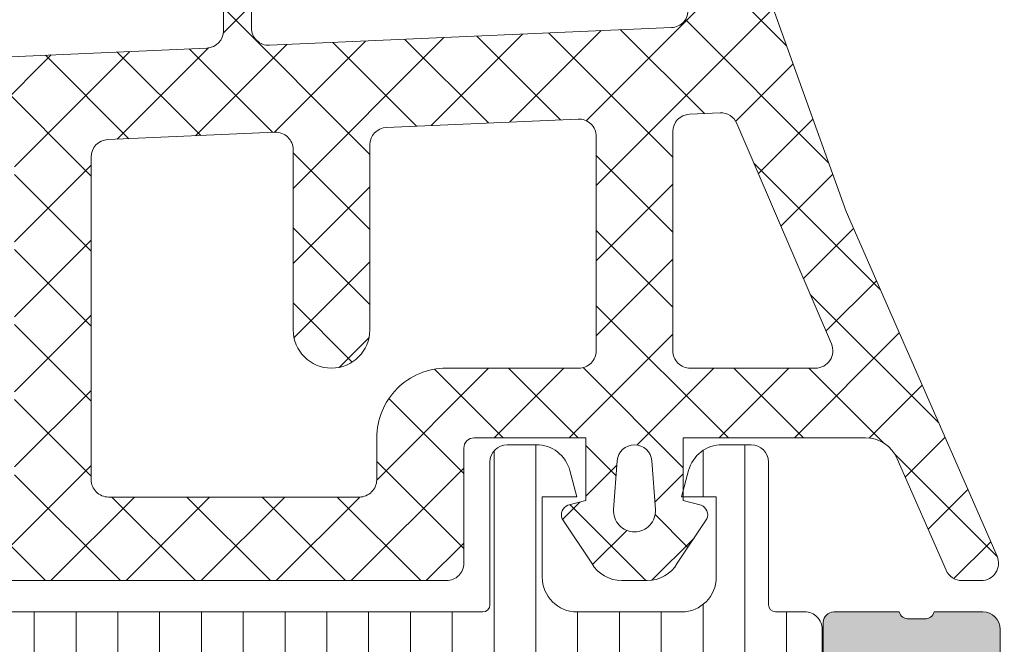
# Model space of a CAD drawing. Header units: millimetres. Extents: x 144573 to 336993, y 74252 to 247042.
# Tile 761 of 1056: x 224750 to 224778, y 190090 to 190108. Entities that reach past the tile are written whole.
import ezdxf

# ---------------------------------------------------------------- set-up
doc = ezdxf.new("R2010")
doc.units = ezdxf.units.MM
doc.layers.add('FASÁDA DETAILNÍ', color=255, linetype='Continuous', lineweight=0)
doc.layers.add('NOVA', color=255, linetype='Continuous', lineweight=0)

# ---------------------------------------------------------------- blocks, each defined once
blk = doc.blocks.new('A$C69D17D4D')
at = {"layer": 'FASÁDA DETAILNÍ'}
h = blk.add_hatch(color=256, dxfattribs=at)
edge = h.paths.add_edge_path()
edge.add_arc((1643.317992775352, 16764.49986385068), 0.5000674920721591, 0.007732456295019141, 89.99226754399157)
edge.add_line((1643.318060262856, 16764.99993133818), (1639.318060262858, 16764.99993133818))
edge.add_arc((1639.31812775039, 16764.49986385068), 0.5000674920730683, 90.00773245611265, 179.992267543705)
edge.add_line((1638.818060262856, 16764.49993133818), (1638.818060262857, 16763.19988251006))
edge.add_arc((1639.318097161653, 16763.19991940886), 0.5000369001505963, 180.0042279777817, 269.9957720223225)
edge.add_line((1639.318060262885, 16762.69988251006), (1639.818060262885, 16762.69988251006))
edge.add_line((1639.818060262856, 16762.69988251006), (1639.818060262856, 16763.69988251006))
edge.add_line((1639.818060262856, 16763.69988251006), (1641.318060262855, 16763.69988251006))
edge.add_arc((1641.318097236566, 16762.69991948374), 0.9999630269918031, -0.002118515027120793, 90.0021185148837, ccw=False)
edge.add_line((1642.318060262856, 16762.69988251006), (1642.318060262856, 16758.69988251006))
edge.add_arc((1641.31798339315, 16758.69995937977), 1.000076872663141, 270.00440397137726, 359.99559602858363, ccw=False)
edge.add_line((1641.318060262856, 16757.69988251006), (1639.818060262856, 16757.69988251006))
edge.add_line((1639.818060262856, 16757.69988251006), (1639.818060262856, 16758.69988251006))
edge.add_line((1639.818060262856, 16758.69988251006), (1639.318060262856, 16758.69988251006))
edge.add_arc((1639.318002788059, 16758.19993998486), 0.499942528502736, 89.99341311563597, 180.0065868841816)
edge.add_line((1638.818060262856, 16758.19988251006), (1638.818060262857, 16755.39989471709))
edge.add_arc((1639.318060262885, 16755.39989471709), 0.5000000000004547, 180, 270.000000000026)
edge.add_line((1639.318060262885, 16754.89989471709), (1639.518060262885, 16754.89989471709))
edge.add_arc((1639.518060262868, 16755.39989471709), 0.5, 270, 360)
edge.add_line((1640.018060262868, 16755.39989471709), (1640.018060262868, 16755.89989471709))
edge.add_arc((1640.518095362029, 16755.89985961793), 0.5000351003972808, 90.00402178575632, 179.9959782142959, ccw=False)
edge.add_line((1640.518060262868, 16756.39989471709), (1641.318063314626, 16756.39989471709))
edge.add_arc((1641.31804675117, 16755.89987815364), 0.5000165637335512, 0.0018979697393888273, 89.99810203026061, ccw=False)
edge.add_line((1641.818063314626, 16755.89989471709), (1641.818063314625, 16724.59990082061))
edge.add_line((1641.818063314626, 16724.59990082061), (1641.38566668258, 16718.56144319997))
edge.add_arc((1640.386446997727, 16718.59989926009), 0.9999594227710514, 270.00000000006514, 357.79599713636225, ccw=False)
edge.add_line((1640.386446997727, 16717.59993983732), (1633.717994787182, 16717.59993983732))
edge.add_arc((1633.717994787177, 16718.09993983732), 0.5, 179.9999999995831, 269.99999999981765, ccw=False)
edge.add_line((1633.217994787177, 16718.09993983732), (1633.217994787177, 16718.99993983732))
edge.add_arc((1632.717994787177, 16718.99993983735), 0.4999999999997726, 0, 90.00000000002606)
edge.add_line((1632.717994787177, 16719.49993983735), (1631.317993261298, 16719.49993983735))
edge.add_arc((1631.050472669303, 16719.57877628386), 0.2788950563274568, 268.835410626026, 343.580123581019, ccw=False)
edge.add_line((1631.044804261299, 16719.29993883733), (1630.591210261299, 16719.29993883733))
edge.add_arc((1630.585549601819, 16719.57880693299), 0.2789255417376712, 196.4245945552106, 271.1628700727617, ccw=False)
edge.add_line((1630.31800626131, 16719.49993983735), (1628.437995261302, 16719.49993983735))
edge.add_arc((1628.43799526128, 16719.19993983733), 0.3000000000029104, 89.99999999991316, 179.9999999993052)
edge.add_line((1628.137995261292, 16719.19993983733), (1628.137995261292, 16718.21996551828))
edge.add_arc((1628.43799526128, 16718.21996551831), 0.2999999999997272, 180.0000000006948, 270.0000000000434)
edge.add_line((1628.43799526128, 16717.91996551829), (1631.19799326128, 16717.91996551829))
edge.add_arc((1631.197993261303, 16717.79996551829), 0.1199999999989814, 0, 90.00000000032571, ccw=False)
edge.add_line((1631.317993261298, 16717.79996551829), (1631.317993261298, 16713.49993983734))
edge.add_arc((1630.817993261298, 16713.49993983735), 0.5, -90, 0, ccw=False)
edge.add_line((1630.817993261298, 16712.99993983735), (1630.117993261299, 16712.99993983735))
edge.add_line((1630.117993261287, 16712.99993983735), (1627.725172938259, 16714.38143529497))
edge.add_arc((1627.65611304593, 16714.26182005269), 0.1381197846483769, 60.00000000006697, 180)
edge.add_line((1627.517993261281, 16714.26182005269), (1627.517993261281, 16710.49993983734))
edge.add_arc((1625.517993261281, 16710.49993983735), 1.999999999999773, -89.99999999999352, 0, ccw=False)
edge.add_line((1625.517993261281, 16708.49993983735), (1624.949997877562, 16708.49993983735))
edge.add_arc((1624.949997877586, 16707.99993983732), 0.500000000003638, 90.0000000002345, 124.4790717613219)
edge.add_arc((1627.497471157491, 16704.29044123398), 4.999999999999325, 124.4790717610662, 174.6507719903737)
edge.add_arc((1622.656119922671, 16704.73805962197), 0.138119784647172, 172.2975625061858, 299.9999999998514)
edge.add_line((1622.725179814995, 16704.61844437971), (1625.118000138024, 16705.99993983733))
edge.add_line((1625.118000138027, 16705.99993983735), (1625.818000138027, 16705.99993983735))
edge.add_arc((1625.818000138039, 16705.49993983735), 0.5, 0, 90, ccw=False)
edge.add_line((1626.318000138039, 16705.49993983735), (1626.318000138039, 16701.19991415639))
edge.add_arc((1626.198000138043, 16701.19991415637), 0.1199999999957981, -90.00000000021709, 0, ccw=False)
edge.add_line((1626.198000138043, 16701.07991415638), (1623.438002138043, 16701.07991415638))
edge.add_arc((1623.43800213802, 16700.77991415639), 0.3000000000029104, 89.99999999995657, 179.9999999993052)
edge.add_line((1623.138002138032, 16700.77991415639), (1623.138002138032, 16699.79993983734))
edge.add_arc((1623.43800213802, 16699.79993983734), 0.2999999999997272, 180.0000000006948, 270.0000000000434)
edge.add_line((1623.43800213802, 16699.49993983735), (1625.318013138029, 16699.49993983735))
edge.add_arc((1625.58555647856, 16699.42107274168), 0.2789255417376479, 88.83712992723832, 163.5754054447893, ccw=False)
edge.add_line((1625.591217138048, 16699.69994083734), (1626.044811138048, 16699.69994083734))
edge.add_arc((1626.050479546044, 16699.42110339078), 0.2788950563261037, 16.41987641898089, 91.16458937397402, ccw=False)
edge.add_line((1626.318000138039, 16699.49993983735), (1629.318058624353, 16699.49993983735))
edge.add_line((1629.31805862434, 16699.49993983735), (1630.018161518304, 16700.20001220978))
edge.add_line((1630.018161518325, 16700.20001220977), (1630.018161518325, 16700.80001831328))
edge.add_line((1630.018161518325, 16700.80001831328), (1628.418155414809, 16700.80001831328))
edge.add_arc((1628.418164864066, 16701.30002776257), 0.5000094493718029, 180.0010827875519, 269.99891721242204, ccw=False)
edge.add_line((1627.918155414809, 16701.30001831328), (1627.918155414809, 16701.69544639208))
edge.add_arc((1628.41815541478, 16701.69544639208), 0.4999999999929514, 164.9999999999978, 180, ccw=False)
edge.add_line((1627.935192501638, 16701.82485591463), (1628.319401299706, 16703.25874266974))
edge.add_arc((1629.28532712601, 16702.99992362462), 1.000000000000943, 89.99999999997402, 164.9999999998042, ccw=False)
edge.add_line((1629.28532712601, 16703.99992362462), (1635.018149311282, 16703.99992362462))
edge.add_line((1635.018149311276, 16703.99992362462), (1635.018149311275, 16700.80001831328))
edge.add_line((1635.018149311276, 16700.80001831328), (1634.218161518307, 16700.80001831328))
edge.add_line((1634.218161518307, 16700.80001831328), (1634.218161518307, 16700.20001220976))
edge.add_line((1634.218161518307, 16700.20001220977), (1635.430594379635, 16699.50003052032))
edge.add_line((1635.430594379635, 16699.50003052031), (1636.518149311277, 16699.50003052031))
edge.add_line((1636.518149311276, 16699.50003052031), (1636.518149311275, 16714.49993983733))
edge.add_arc((1637.018149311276, 16714.49993983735), 0.5000000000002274, 90, 180, ccw=False)
edge.add_line((1637.018149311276, 16714.99993983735), (1642.818060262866, 16714.99993983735))
edge.add_arc((1642.818060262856, 16715.99993983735), 1, 269.999999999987, 360)
edge.add_line((1643.818060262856, 16715.99993983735), (1643.818060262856, 16764.4999313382))
edge = h.paths.add_edge_path(flags=16)
edge.add_line((1634.218161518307, 16705.59992362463), (1629.818161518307, 16705.59992362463))
edge.add_arc((1629.818161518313, 16706.09992362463), 0.5, 180, 270, ccw=False)
edge.add_line((1629.318161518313, 16706.09992362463), (1629.318161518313, 16710.49992362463))
edge.add_arc((1629.818161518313, 16710.49992362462), 0.5, 90, 180, ccw=False)
edge.add_line((1629.818161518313, 16710.99992362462), (1634.218161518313, 16710.99992362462))
edge.add_arc((1634.218161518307, 16710.49992362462), 0.5, 0, 90, ccw=False)
edge.add_line((1634.718161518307, 16710.49992362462), (1634.718161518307, 16706.09992362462))
edge.add_arc((1634.218161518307, 16706.09992362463), 0.5, -90, 0, ccw=False)
h = blk.add_hatch(dxfattribs=at)
h.set_pattern_fill('ANSI37', color=256, scale=0.48, angle=180, style=0)
h.set_pattern_definition([(225, (1618.818060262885, 16724.49993133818), (1.077630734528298, -1.077630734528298), []), (315, (1618.818060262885, 16724.49993133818), (1.077630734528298, 1.077630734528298), [])])
edge = h.paths.add_edge_path(flags=16)
edge.add_line((1622.219337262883, 16723.8356373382), (1622.119593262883, 16722.4427833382))
edge.add_arc((1622.718060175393, 16722.39992584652), 0.5999995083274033, 175.9039194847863, 270.0000083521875)
edge.add_arc((1622.718060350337, 16722.39992584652), 0.5999995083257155, 269.9999916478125, 364.0960805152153)
edge.add_line((1623.316527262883, 16722.44278333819), (1623.216783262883, 16723.83563733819))
edge.add_arc((1622.71806026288, 16723.79992286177), 0.500000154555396, 4.096064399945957, 175.9039356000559)
edge = h.paths.add_edge_path(flags=16)
edge.add_arc((1624.318056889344, 16726.99993096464), 0.49999962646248, 179.9999571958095, 270.0000428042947)
edge.add_line((1624.318057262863, 16726.49993133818), (1627.911742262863, 16726.49993133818))
edge.add_arc((1627.91174228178, 16726.99993167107), 0.5000003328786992, 269.9999978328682, 383.2180266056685)
edge.add_line((1628.371248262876, 16727.19704733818), (1625.655370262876, 16733.52814933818))
edge.add_arc((1625.195864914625, 16733.33103341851), 0.4999998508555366, 23.21808179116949, 92.50011063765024)
edge.add_line((1625.174054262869, 16733.83055733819), (1624.296247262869, 16733.7922313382))
edge.add_arc((1624.318056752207, 16733.29270772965), 0.4999994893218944, 92.49997911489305, 180.0000448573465)
edge.add_line((1623.818057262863, 16733.29270733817), (1623.818057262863, 16726.99993133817))
edge = h.paths.add_edge_path(flags=16)
edge.add_line((1598.764138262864, 16732.40809333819), (1594.615468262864, 16723.51124033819))
edge.add_arc((1595.068622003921, 16723.29993120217), 0.4999998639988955, 154.9999920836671, 270.0000296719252)
edge.add_line((1595.068622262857, 16722.79993133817), (1604.418057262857, 16722.79993133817))
edge.add_arc((1604.418057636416, 16723.29993096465), 0.4999996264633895, 269.9999571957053, 360.0000428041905)
edge.add_line((1604.918057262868, 16723.29993133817), (1604.918057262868, 16732.42385433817))
edge.add_arc((1604.418057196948, 16732.42385417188), 0.5000000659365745, 1.905565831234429e-05, 92.50002724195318)
edge.add_line((1604.396247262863, 16732.92337833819), (1599.195483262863, 16732.69630833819))
edge.add_arc((1599.217292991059, 16732.19678293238), 0.5000012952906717, 92.4999974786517, 154.9999080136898)
edge = h.paths.add_edge_path(flags=16)
edge.add_arc((1607.618056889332, 16723.29993096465), 0.49999962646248, 179.9999571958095, 270.0000428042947)
edge.add_line((1607.61805726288, 16722.79993133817), (1614.81805726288, 16722.79993133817))
edge.add_arc((1614.81805763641, 16723.29993096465), 0.4999996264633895, 269.9999571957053, 360.0000428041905)
edge.add_line((1615.318057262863, 16723.29993133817), (1615.318057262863, 16724.49993133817))
edge.add_arc((1617.31805576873, 16724.49993283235), 1.999998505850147, 89.99995719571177, 180.0000428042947, ccw=False)
edge.add_line((1617.318057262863, 16726.49993133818), (1621.118057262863, 16726.49993133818))
edge.add_arc((1621.118057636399, 16726.99993096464), 0.4999996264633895, 269.9999571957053, 360.0000428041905)
edge.add_line((1621.61805726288, 16726.99993133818), (1621.61805726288, 16733.15299233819))
edge.add_arc((1621.118057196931, 16733.1529921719), 0.5000000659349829, 1.905607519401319e-05, 92.50002724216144)
edge.add_line((1621.096247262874, 16733.65251633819), (1615.596247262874, 16733.41238133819))
edge.add_arc((1615.618056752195, 16732.91285772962), 0.499999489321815, 92.49997911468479, 180.0000448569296)
edge.add_line((1615.11805726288, 16732.91285733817), (1615.11805726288, 16727.59993133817))
edge.add_arc((1614.018057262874, 16727.59993133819), 1.099999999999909, -180, 0, ccw=False)
edge.add_line((1612.918057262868, 16727.59993133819), (1612.918057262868, 16732.77314233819))
edge.add_arc((1612.418057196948, 16732.77314217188), 0.5000000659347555, 1.905607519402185e-05, 92.50002724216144)
edge.add_line((1612.396247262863, 16733.27266633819), (1607.596247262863, 16733.06309333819))
edge.add_arc((1607.618056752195, 16732.56356972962), 0.499999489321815, 92.49997911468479, 180.0000448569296)
edge.add_line((1607.11805726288, 16732.56356933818), (1607.11805726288, 16723.29993133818))
edge = h.paths.add_edge_path()
edge.add_line((1592.405004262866, 16724.68638833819), (1596.502853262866, 16733.47425433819))
edge.add_ellipse((1599.221778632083, 16732.20639684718), major_axis=(-3.000002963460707, 0), ratio=1, start_angle=272.5000588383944, end_angle=334.99996937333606, ccw=False)
edge.add_line((1599.09091726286, 16735.20354433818), (1599.73986726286, 16735.23187833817))
edge.add_ellipse((1599.718057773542, 16735.73140194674), major_axis=(-0.4999994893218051, 0), ratio=1, start_angle=92.49997911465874, end_angle=180.0000448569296)
edge.add_line((1600.218057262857, 16735.73140233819), (1600.218057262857, 16736.69993133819))
edge.add_ellipse((1600.318057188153, 16736.69993141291), major_axis=(-0.09999992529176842, 0), ratio=1, start_angle=-90.00004280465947, end_angle=4.280335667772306e-05, ccw=False)
edge.add_line((1600.318057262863, 16736.79993133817), (1600.918057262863, 16736.79993133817))
edge.add_ellipse((1600.918057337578, 16736.69993141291), major_axis=(-0.09999992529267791, 0), ratio=1, start_angle=179.9999571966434, end_angle=270.00004280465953, ccw=False)
edge.add_line((1601.018057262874, 16736.6999313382), (1601.018057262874, 16735.7968933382))
edge.add_ellipse((1601.518057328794, 16735.79689350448), major_axis=(-0.5000000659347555, 0), ratio=1, start_angle=1.905607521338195e-05, end_angle=92.50002724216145)
edge.add_line((1601.53986726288, 16735.29736933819), (1610.44016126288, 16735.69120733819))
edge.add_ellipse((1610.418057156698, 16736.190718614), major_axis=(-0.5000001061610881, 0), ratio=1, start_angle=92.53376922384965, end_angle=180.0000829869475)
edge.add_line((1610.918057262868, 16736.19071933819), (1610.918057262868, 16736.79993133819))
edge.add_ellipse((1611.018057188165, 16736.79993141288), major_axis=(-0.09999992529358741, 0), ratio=1, start_angle=-90.0000428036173, end_angle=4.280335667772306e-05, ccw=False)
edge.add_line((1611.018057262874, 16736.89993133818), (1611.618057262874, 16736.89993133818))
edge.add_ellipse((1611.61805733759, 16736.79993141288), major_axis=(-0.09999992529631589, 0), ratio=1, start_angle=179.9999571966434, end_angle=270.0000428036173, ccw=False)
edge.add_line((1611.718057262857, 16736.79993133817), (1611.718057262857, 16736.27036933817))
edge.add_ellipse((1612.218057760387, 16736.27036903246), major_axis=(-0.5000004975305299, 0), ratio=1, start_angle=-3.503386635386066e-05, end_angle=92.53369799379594)
edge.add_line((1612.24016126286, 16735.77085733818), (1623.78038626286, 16736.28151333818))
edge.add_ellipse((1623.75857673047, 16736.78103793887), major_axis=(-0.5000004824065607, 0), ratio=1, start_angle=92.4999790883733, end_angle=183.2170573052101)
edge.add_line((1624.257789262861, 16736.80909733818), (1623.969226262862, 16741.94284033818))
edge.add_ellipse((1623.558808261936, 16741.82728491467), major_axis=(-0.426375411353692, 0), ratio=1, start_angle=195.7248544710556, end_angle=339.2410276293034)
edge.add_line((1623.160113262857, 16741.97840833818), (1623.161353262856, 16741.74580533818))
edge.add_line((1623.161353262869, 16741.74580533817), (1623.459491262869, 16739.86322633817))
edge.add_line((1623.459491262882, 16739.86322633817), (1623.059065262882, 16737.01394133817))
edge.add_ellipse((1622.761984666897, 16737.05569193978), major_axis=(-0.2999999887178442, 0), ratio=1, start_angle=55.40225361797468, end_angle=172.0002559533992, ccw=False)
edge.add_ellipse((1624.295098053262, 16739.27826302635), major_axis=(-3.000047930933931, 0), ratio=1, start_angle=-18.008424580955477, end_angle=55.40235871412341, ccw=False)
edge.add_line((1621.442019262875, 16740.20574833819), (1622.075595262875, 16742.46063933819))
edge.add_ellipse((1622.850807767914, 16742.2997097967), major_axis=(-0.7917403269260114, 0), ratio=1, start_angle=276.79834625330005, end_angle=348.2723102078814, ccw=False)
edge.add_line((1622.757085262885, 16743.08588333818), (1623.815295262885, 16743.08710433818))
edge.add_ellipse((1623.686171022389, 16741.90801811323), major_axis=(-1.186135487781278, 0), ratio=1, start_angle=198.6555764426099, end_angle=263.7503218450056, ccw=False)
edge.add_line((1624.809985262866, 16742.28743733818), (1625.904318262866, 16739.04609733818))
edge.add_line((1625.904318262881, 16739.04609733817), (1628.794096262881, 16730.99630233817))
edge.add_line((1628.794096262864, 16730.99630233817), (1633.126905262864, 16721.09842533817))
edge.add_ellipse((1632.667896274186, 16720.90015527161), major_axis=(-0.5000002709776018, 0), ratio=1, start_angle=90.0665763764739, end_angle=203.3620494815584, ccw=False)
edge.add_line((1632.668477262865, 16720.4001553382), (1632.121776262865, 16720.3995203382))
edge.add_ellipse((1632.121195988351, 16720.89952044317), major_axis=(-0.5000004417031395, 0), ratio=1, start_angle=23.920824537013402, end_angle=90.06649451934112, ccw=False)
edge.add_line((1631.66414226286, 16720.69678333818), (1630.26238626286, 16723.90078633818))
edge.add_ellipse((1629.346245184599, 16723.4999320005), major_axis=(-0.9999993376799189, 0), ratio=1, start_angle=203.6316147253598, end_angle=270.0000528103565)
edge.add_line((1629.346244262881, 16724.49993133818), (1624.118302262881, 16724.49993133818))
edge.add_line((1624.118302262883, 16724.49993133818), (1624.118293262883, 16722.70045233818))
edge.add_line((1624.118293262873, 16722.70045233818), (1624.633094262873, 16722.56251033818))
edge.add_ellipse((1624.518329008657, 16722.28535631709), major_axis=(-0.2999756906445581, 0), ratio=1, start_angle=157.4964333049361, end_angle=247.5062997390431, ccw=False)
edge.add_line((1624.795463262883, 16722.1705433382), (1623.946296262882, 16720.9004163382))
edge.add_ellipse((1623.08043207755, 16721.40013710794), major_axis=(-0.9997207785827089, 0), ratio=1, start_angle=89.99238815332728, end_angle=150.0092393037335, ccw=False)
edge.add_line((1623.08029926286, 16720.40041633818), (1622.35593826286, 16720.40044733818))
edge.add_ellipse((1622.356146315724, 16721.40018517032), major_axis=(-0.9997378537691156, 0), ratio=1, start_angle=29.99132494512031, end_angle=89.98807632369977, ccw=False)
edge.add_line((1621.490272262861, 16720.90044733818), (1620.641105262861, 16722.17054333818))
edge.add_ellipse((1620.91825275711, 16722.28535522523), major_axis=(-0.2999875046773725, 0), ratio=1, start_angle=-67.50139619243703, end_angle=22.50240617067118, ccw=False)
edge.add_line((1620.803459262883, 16722.56251033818), (1621.318275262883, 16722.70048233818))
edge.add_line((1621.318275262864, 16722.70048233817), (1621.318283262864, 16724.49993133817))
edge.add_line((1621.318283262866, 16724.49993133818), (1618.118056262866, 16724.49993133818))
edge.add_ellipse((1618.118056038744, 16724.1999315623), major_axis=(-0.2999997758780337, 0), ratio=1, start_angle=-90.00004280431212, end_angle=4.280405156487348e-05)
edge.add_line((1617.818056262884, 16724.1999313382), (1617.818056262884, 16720.8999353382))
edge.add_ellipse((1617.318056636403, 16720.89993496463), major_axis=(-0.49999962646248, 0), ratio=1, start_angle=89.99995719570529, end_angle=180.0000428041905, ccw=False)
edge.add_line((1617.318056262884, 16720.39993533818), (1590.420434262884, 16720.39993533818))
edge.add_line((1590.420434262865, 16720.39993533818), (1589.525316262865, 16721.95032733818))
edge.add_ellipse((1589.958328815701, 16722.20032742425), major_axis=(-0.4999999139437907, 0), ratio=1, start_angle=-89.99993664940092, end_angle=30.000017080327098, ccw=False)
edge.add_line((1589.958328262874, 16722.70032733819), (1589.958328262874, 16724.39769833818))
edge.add_line((1589.958328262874, 16724.39769833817), (1591.951850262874, 16724.39769833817))
edge.add_ellipse((1591.951850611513, 16724.89769859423), major_axis=(-0.500000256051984, 0), ratio=1, start_angle=89.9999600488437, end_angle=154.9998714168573)
h = blk.add_hatch(dxfattribs=at)
h.set_pattern_fill('ANSI37', color=256, scale=0.48, angle=180, style=0)
h.set_pattern_definition([(225, (1618.818060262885, 16724.49993115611), (1.077630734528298, -1.077630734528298), []), (315, (1618.818060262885, 16724.49993115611), (1.077630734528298, 1.077630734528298), [])])
edge = h.paths.add_edge_path(flags=16)
edge.add_line((1622.219337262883, 16723.83563715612), (1622.119593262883, 16722.44278315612))
edge.add_arc((1622.718060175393, 16722.39992566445), 0.5999995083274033, 175.9039194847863, 270.0000083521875)
edge.add_arc((1622.718060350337, 16722.39992566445), 0.5999995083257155, 269.9999916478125, 364.0960805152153)
edge.add_line((1623.316527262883, 16722.44278315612), (1623.216783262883, 16723.83563715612))
edge.add_arc((1622.71806026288, 16723.7999226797), 0.500000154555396, 4.096064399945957, 175.9039356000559)
edge = h.paths.add_edge_path(flags=16)
edge.add_arc((1624.318056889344, 16726.99993078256), 0.49999962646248, 179.9999571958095, 270.0000428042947)
edge.add_line((1624.318057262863, 16726.49993115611), (1627.911742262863, 16726.49993115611))
edge.add_arc((1627.91174228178, 16726.999931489), 0.5000003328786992, 269.9999978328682, 383.2180266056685)
edge.add_line((1628.371248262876, 16727.19704715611), (1625.655370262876, 16733.52814915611))
edge.add_arc((1625.195864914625, 16733.33103323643), 0.4999998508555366, 23.21808179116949, 92.50011063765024)
edge.add_line((1625.174054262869, 16733.83055715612), (1624.296247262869, 16733.79223115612))
edge.add_arc((1624.318056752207, 16733.29270754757), 0.4999994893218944, 92.49997911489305, 180.0000448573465)
edge.add_line((1623.818057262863, 16733.2927071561), (1623.818057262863, 16726.9999311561))
edge = h.paths.add_edge_path(flags=16)
edge.add_line((1598.764138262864, 16732.40809315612), (1594.615468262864, 16723.51124015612))
edge.add_arc((1595.068622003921, 16723.2999310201), 0.4999998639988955, 154.9999920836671, 270.0000296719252)
edge.add_line((1595.068622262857, 16722.7999311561), (1604.418057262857, 16722.7999311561))
edge.add_arc((1604.418057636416, 16723.29993078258), 0.4999996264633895, 269.9999571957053, 360.0000428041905)
edge.add_line((1604.918057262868, 16723.2999311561), (1604.918057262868, 16732.4238541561))
edge.add_arc((1604.418057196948, 16732.42385398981), 0.5000000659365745, 1.905565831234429e-05, 92.50002724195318)
edge.add_line((1604.396247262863, 16732.92337815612), (1599.195483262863, 16732.69630815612))
edge.add_arc((1599.217292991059, 16732.19678275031), 0.5000012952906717, 92.4999974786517, 154.9999080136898)
edge = h.paths.add_edge_path(flags=16)
edge.add_arc((1607.618056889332, 16723.29993078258), 0.49999962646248, 179.9999571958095, 270.0000428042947)
edge.add_line((1607.61805726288, 16722.7999311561), (1614.81805726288, 16722.7999311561))
edge.add_arc((1614.81805763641, 16723.29993078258), 0.4999996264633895, 269.9999571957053, 360.0000428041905)
edge.add_line((1615.318057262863, 16723.2999311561), (1615.318057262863, 16724.4999311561))
edge.add_arc((1617.31805576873, 16724.49993265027), 1.999998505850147, 89.99995719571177, 180.0000428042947, ccw=False)
edge.add_line((1617.318057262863, 16726.49993115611), (1621.118057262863, 16726.49993115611))
edge.add_arc((1621.118057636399, 16726.99993078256), 0.4999996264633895, 269.9999571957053, 360.0000428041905)
edge.add_line((1621.61805726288, 16726.99993115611), (1621.61805726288, 16733.15299215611))
edge.add_arc((1621.118057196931, 16733.15299198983), 0.5000000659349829, 1.905607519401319e-05, 92.50002724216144)
edge.add_line((1621.096247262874, 16733.65251615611), (1615.596247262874, 16733.41238115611))
edge.add_arc((1615.618056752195, 16732.91285754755), 0.499999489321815, 92.49997911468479, 180.0000448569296)
edge.add_line((1615.11805726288, 16732.9128571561), (1615.11805726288, 16727.5999311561))
edge.add_arc((1614.018057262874, 16727.59993115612), 1.099999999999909, -180, 0, ccw=False)
edge.add_line((1612.918057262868, 16727.59993115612), (1612.918057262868, 16732.77314215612))
edge.add_arc((1612.418057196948, 16732.7731419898), 0.5000000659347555, 1.905607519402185e-05, 92.50002724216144)
edge.add_line((1612.396247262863, 16733.27266615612), (1607.596247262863, 16733.06309315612))
edge.add_arc((1607.618056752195, 16732.56356954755), 0.499999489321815, 92.49997911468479, 180.0000448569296)
edge.add_line((1607.11805726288, 16732.5635691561), (1607.11805726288, 16723.2999311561))
edge = h.paths.add_edge_path()
edge.add_line((1592.405004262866, 16724.68638815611), (1596.502853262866, 16733.47425415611))
edge.add_ellipse((1599.221778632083, 16732.2063966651), major_axis=(-3.000002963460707, 0), ratio=1, start_angle=272.5000588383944, end_angle=334.99996937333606, ccw=False)
edge.add_line((1599.09091726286, 16735.2035441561), (1599.73986726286, 16735.2318781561))
edge.add_ellipse((1599.718057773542, 16735.73140176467), major_axis=(-0.4999994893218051, 0), ratio=1, start_angle=92.49997911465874, end_angle=180.0000448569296)
edge.add_line((1600.218057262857, 16735.73140215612), (1600.218057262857, 16736.69993115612))
edge.add_ellipse((1600.318057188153, 16736.69993123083), major_axis=(-0.09999992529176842, 0), ratio=1, start_angle=-90.00004280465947, end_angle=4.280335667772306e-05, ccw=False)
edge.add_line((1600.318057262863, 16736.7999311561), (1600.918057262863, 16736.7999311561))
edge.add_ellipse((1600.918057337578, 16736.69993123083), major_axis=(-0.09999992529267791, 0), ratio=1, start_angle=179.9999571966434, end_angle=270.00004280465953, ccw=False)
edge.add_line((1601.018057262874, 16736.69993115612), (1601.018057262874, 16735.79689315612))
edge.add_ellipse((1601.518057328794, 16735.7968933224), major_axis=(-0.5000000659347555, 0), ratio=1, start_angle=1.905607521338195e-05, end_angle=92.50002724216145)
edge.add_line((1601.53986726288, 16735.29736915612), (1610.44016126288, 16735.69120715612))
edge.add_ellipse((1610.418057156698, 16736.19071843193), major_axis=(-0.5000001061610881, 0), ratio=1, start_angle=92.53376922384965, end_angle=180.0000829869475)
edge.add_line((1610.918057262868, 16736.19071915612), (1610.918057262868, 16736.79993115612))
edge.add_ellipse((1611.018057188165, 16736.79993123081), major_axis=(-0.09999992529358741, 0), ratio=1, start_angle=-90.0000428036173, end_angle=4.280335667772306e-05, ccw=False)
edge.add_line((1611.018057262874, 16736.89993115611), (1611.618057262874, 16736.89993115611))
edge.add_ellipse((1611.61805733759, 16736.79993123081), major_axis=(-0.09999992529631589, 0), ratio=1, start_angle=179.9999571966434, end_angle=270.0000428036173, ccw=False)
edge.add_line((1611.718057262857, 16736.7999311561), (1611.718057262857, 16736.2703691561))
edge.add_ellipse((1612.218057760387, 16736.27036885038), major_axis=(-0.5000004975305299, 0), ratio=1, start_angle=-3.503386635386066e-05, end_angle=92.53369799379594)
edge.add_line((1612.24016126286, 16735.77085715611), (1623.78038626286, 16736.28151315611))
edge.add_ellipse((1623.75857673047, 16736.78103775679), major_axis=(-0.5000004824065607, 0), ratio=1, start_angle=92.4999790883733, end_angle=183.2170573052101)
edge.add_line((1624.257789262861, 16736.8090971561), (1623.969226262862, 16741.94284015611))
edge.add_ellipse((1623.558808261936, 16741.8272847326), major_axis=(-0.426375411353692, 0), ratio=1, start_angle=195.7248544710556, end_angle=339.2410276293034)
edge.add_line((1623.160113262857, 16741.97840815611), (1623.161353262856, 16741.74580515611))
edge.add_line((1623.161353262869, 16741.7458051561), (1623.459491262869, 16739.8632261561))
edge.add_line((1623.459491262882, 16739.8632261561), (1623.059065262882, 16737.0139411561))
edge.add_ellipse((1622.761984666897, 16737.05569175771), major_axis=(-0.2999999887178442, 0), ratio=1, start_angle=55.40225361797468, end_angle=172.0002559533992, ccw=False)
edge.add_ellipse((1624.295098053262, 16739.27826284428), major_axis=(-3.000047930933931, 0), ratio=1, start_angle=-18.008424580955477, end_angle=55.40235871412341, ccw=False)
edge.add_line((1621.442019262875, 16740.20574815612), (1622.075595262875, 16742.46063915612))
edge.add_ellipse((1622.850807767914, 16742.29970961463), major_axis=(-0.7917403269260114, 0), ratio=1, start_angle=276.79834625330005, end_angle=348.2723102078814, ccw=False)
edge.add_line((1622.757085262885, 16743.08588315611), (1623.815295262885, 16743.0871041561))
edge.add_ellipse((1623.686171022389, 16741.90801793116), major_axis=(-1.186135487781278, 0), ratio=1, start_angle=198.6555764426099, end_angle=263.7503218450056, ccw=False)
edge.add_line((1624.809985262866, 16742.2874371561), (1625.904318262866, 16739.0460971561))
edge.add_line((1625.904318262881, 16739.0460971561), (1628.794096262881, 16730.9963021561))
edge.add_line((1628.794096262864, 16730.9963021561), (1633.126905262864, 16721.0984251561))
edge.add_ellipse((1632.667896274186, 16720.90015508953), major_axis=(-0.5000002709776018, 0), ratio=1, start_angle=90.0665763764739, end_angle=203.3620494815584, ccw=False)
edge.add_line((1632.668477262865, 16720.40015515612), (1632.121776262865, 16720.39952015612))
edge.add_ellipse((1632.121195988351, 16720.8995202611), major_axis=(-0.5000004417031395, 0), ratio=1, start_angle=23.920824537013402, end_angle=90.06649451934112, ccw=False)
edge.add_line((1631.66414226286, 16720.69678315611), (1630.26238626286, 16723.9007861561))
edge.add_ellipse((1629.346245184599, 16723.49993181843), major_axis=(-0.9999993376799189, 0), ratio=1, start_angle=203.6316147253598, end_angle=270.0000528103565)
edge.add_line((1629.346244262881, 16724.49993115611), (1624.118302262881, 16724.49993115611))
edge.add_line((1624.118302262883, 16724.49993115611), (1624.118293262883, 16722.70045215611))
edge.add_line((1624.118293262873, 16722.7004521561), (1624.633094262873, 16722.56251015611))
edge.add_ellipse((1624.518329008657, 16722.28535613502), major_axis=(-0.2999756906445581, 0), ratio=1, start_angle=157.4964333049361, end_angle=247.5062997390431, ccw=False)
edge.add_line((1624.795463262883, 16722.17054315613), (1623.946296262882, 16720.90041615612))
edge.add_ellipse((1623.08043207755, 16721.40013692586), major_axis=(-0.9997207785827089, 0), ratio=1, start_angle=89.99238815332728, end_angle=150.0092393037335, ccw=False)
edge.add_line((1623.08029926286, 16720.4004161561), (1622.35593826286, 16720.40044715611))
edge.add_ellipse((1622.356146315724, 16721.40018498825), major_axis=(-0.9997378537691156, 0), ratio=1, start_angle=29.99132494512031, end_angle=89.98807632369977, ccw=False)
edge.add_line((1621.490272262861, 16720.90044715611), (1620.641105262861, 16722.17054315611))
edge.add_ellipse((1620.91825275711, 16722.28535504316), major_axis=(-0.2999875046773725, 0), ratio=1, start_angle=-67.50139619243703, end_angle=22.50240617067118, ccw=False)
edge.add_line((1620.803459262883, 16722.5625101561), (1621.318275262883, 16722.7004821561))
edge.add_line((1621.318275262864, 16722.7004821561), (1621.318283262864, 16724.4999311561))
edge.add_line((1621.318283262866, 16724.49993115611), (1618.118056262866, 16724.49993115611))
edge.add_ellipse((1618.118056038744, 16724.19993138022), major_axis=(-0.2999997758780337, 0), ratio=1, start_angle=-90.00004280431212, end_angle=4.280405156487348e-05)
edge.add_line((1617.818056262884, 16724.19993115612), (1617.818056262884, 16720.89993515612))
edge.add_ellipse((1617.318056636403, 16720.89993478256), major_axis=(-0.49999962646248, 0), ratio=1, start_angle=89.99995719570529, end_angle=180.0000428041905, ccw=False)
edge.add_line((1617.318056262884, 16720.39993515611), (1590.420434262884, 16720.39993515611))
edge.add_line((1590.420434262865, 16720.39993515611), (1589.525316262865, 16721.95032715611))
edge.add_ellipse((1589.958328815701, 16722.20032724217), major_axis=(-0.4999999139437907, 0), ratio=1, start_angle=-89.99993664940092, end_angle=30.000017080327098, ccw=False)
edge.add_line((1589.958328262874, 16722.70032715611), (1589.958328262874, 16724.39769815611))
edge.add_line((1589.958328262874, 16724.3976981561), (1591.951850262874, 16724.3976981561))
edge.add_ellipse((1591.951850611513, 16724.89769841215), major_axis=(-0.500000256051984, 0), ratio=1, start_angle=89.9999600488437, end_angle=154.9998714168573)
h = blk.add_hatch(dxfattribs=at)
h.set_pattern_fill('LINIE', color=256, scale=1.2, angle=90, style=0)
h.set_pattern_definition([(90, (19.28296211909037, -0.6246130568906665), (-1.2, 7.347638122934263e-17), [])])
edge = h.paths.add_edge_path()
edge.add_arc((1628.407976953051, 16718.19074167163), 0.2999999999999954, -179.99792470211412, -89.99792470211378, ccw=False)
edge.add_line((1628.107976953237, 16718.19073080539), (1628.107948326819, 16719.00106213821))
edge.add_arc((1627.607951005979, 16719.00104670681), 0.4999973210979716, 0.001768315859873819, 90.0023822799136)
edge.add_line((1627.607930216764, 16719.50104402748), (1626.766857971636, 16719.50236457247))
edge.add_arc((1626.766857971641, 16719.70236457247), 0.1999999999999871, -179.99999999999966, -89.99999999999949, ccw=False)
edge.add_line((1626.566857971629, 16719.70236457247), (1626.566857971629, 16723.80236457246))
edge.add_arc((1626.066857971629, 16723.80236457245), 0.5000000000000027, -5.216109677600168e-13, 89.99999999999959)
edge.add_line((1626.066857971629, 16724.30236457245), (1625.236108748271, 16724.30236457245))
edge.add_arc((1625.236108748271, 16723.30236457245), 0.9999999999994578, 90.00000000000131, 164.9999999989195)
edge.add_line((1624.270182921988, 16723.56118361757), (1624.06685797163, 16722.80236457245))
edge.add_line((1624.066857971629, 16722.80236457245), (1625.066857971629, 16722.80236457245))
edge.add_line((1625.066857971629, 16722.80236457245), (1625.066857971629, 16720.50236457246))
edge.add_arc((1624.062731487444, 16720.50407381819), 1.004127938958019, -89.76591227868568, -0.09753001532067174, ccw=False)
edge.add_line((1624.066833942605, 16719.49995425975), (1621.066955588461, 16719.49995425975))
edge.add_arc((1621.070983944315, 16720.50407360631), 1.004127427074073, 180.0975179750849, 269.77014032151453, ccw=False)
edge.add_line((1620.066857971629, 16720.50236457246), (1620.066857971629, 16722.80236457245))
edge.add_line((1620.066857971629, 16722.80236457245), (1621.066857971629, 16722.80236457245))
edge.add_line((1621.066857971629, 16722.80236457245), (1620.863533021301, 16723.56118361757))
edge.add_arc((1619.897607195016, 16723.30236457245), 1.000000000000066, 15.00000000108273, 89.99999999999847)
edge.add_line((1619.897607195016, 16724.30236457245), (1619.066857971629, 16724.30236457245))
edge.add_arc((1619.066857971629, 16723.80236457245), 0.4999999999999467, 89.99999999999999, 180)
edge.add_line((1618.566857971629, 16723.80236457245), (1618.566857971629, 16719.70236457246))
edge.add_arc((1618.362684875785, 16719.70409312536), 0.2041804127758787, -88.8441310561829, -0.4850610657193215, ccw=False)
edge.add_line((1618.366803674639, 16719.49995425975), (1592.525436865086, 16719.49993133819))
edge.add_arc((1592.525452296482, 16718.99993401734), 0.4999973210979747, 90.00176831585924, 180.002382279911)
edge.add_line((1592.02545497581, 16718.99991322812), (1592.025483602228, 16718.18958189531))
edge.add_arc((1591.725483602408, 16718.18957102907), 0.299999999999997, -89.9979247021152, 0.0020752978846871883, ccw=False)
edge.add_line((1591.725494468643, 16717.88957102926), (1589.325496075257, 16717.88981604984))
edge.add_arc((1589.325511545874, 16717.38982007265), 0.499995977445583, 90.00177281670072, 180.0023777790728)
edge.add_line((1588.825515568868, 16717.38979932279), (1588.825642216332, 16713.91325782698))
edge.add_arc((1589.815455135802, 16714.05560432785), 0.99999607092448, 188.1836833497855, 302.7290913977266)
edge.add_line((1590.356120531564, 16713.21437126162), (1592.639729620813, 16714.53292369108))
edge.add_arc((1592.889745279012, 16714.09992002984), 0.5000000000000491, 90.00213520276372, 120.00207189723, ccw=False)
edge.add_line((1592.889726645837, 16714.59992002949), (1627.243995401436, 16714.60100634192))
edge.add_arc((1627.244012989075, 16714.10100634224), 0.5000000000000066, 60.00207869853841, 90.00201539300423, ccw=False)
edge.add_line((1627.493997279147, 16714.53402811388), (1629.777701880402, 16713.21564111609))
edge.add_arc((1630.318306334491, 16714.05691334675), 0.9999960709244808, 237.2750591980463, 351.8204672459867)
edge.add_line((1631.308129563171, 16713.91463854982), (1631.308002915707, 16717.39118004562))
edge.add_arc((1630.808006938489, 16717.391164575), 0.4999959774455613, 0.001772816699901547, 90.00237777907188)
edge.add_line((1630.807986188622, 16717.89116055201), (1628.407987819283, 16717.8907416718))
edge = h.paths.add_edge_path(flags=16)
edge.add_line((1604.216864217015, 16717.70046606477), (1604.216864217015, 16716.40047195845))
edge.add_arc((1603.716867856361, 16716.4004683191), 0.4999963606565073, -90.00041704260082, 0.00041704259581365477, ccw=False)
edge.add_line((1603.716864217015, 16715.90047195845), (1594.86687032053, 16715.90047195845))
edge.add_arc((1594.866866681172, 16716.4004683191), 0.4999963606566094, -180.000417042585, -89.99958295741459, ccw=False)
edge.add_line((1594.366870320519, 16716.40047195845), (1594.366870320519, 16717.70046606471))
edge.add_arc((1594.866870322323, 16717.70048263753), 0.5000000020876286, 90.00000020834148, 180.0018991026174, ccw=False)
edge.add_line((1594.866870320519, 16718.2004826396), (1603.716864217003, 16718.2004826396))
edge.add_arc((1603.716864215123, 16717.70048263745), 0.5000000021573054, -0.0018990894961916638, 89.99999978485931, ccw=False)
edge = h.paths.add_edge_path(flags=16)
edge.add_arc((1614.416870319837, 16717.7004826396), 0.4999999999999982, -2.2737367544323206e-13, 90.000000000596, ccw=False)
edge.add_line((1614.916870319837, 16717.7004826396), (1614.916870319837, 16716.40047195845))
edge.add_arc((1614.416870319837, 16716.40047195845), 0.4999999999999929, -90.00000000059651, -2.8421709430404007e-13, ccw=False)
edge.add_line((1614.416870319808, 16715.90047195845), (1605.716864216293, 16715.90047195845))
edge.add_arc((1605.716864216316, 16716.40047195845), 0.5000000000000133, 180.0000000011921, 269.99999999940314, ccw=False)
edge.add_line((1605.216864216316, 16716.40047195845), (1605.216864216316, 16717.7004826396))
edge.add_arc((1605.716864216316, 16717.7004826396), 0.5000000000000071, 90.0000000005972, 180.0000000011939, ccw=False)
edge.add_line((1605.716864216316, 16718.2004826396), (1614.416870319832, 16718.2004826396))
edge = h.paths.add_edge_path(flags=16)
edge.add_arc((1616.416866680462, 16716.4004683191), 0.4999963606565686, -180.00041704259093, -89.99958295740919, ccw=False)
edge.add_line((1615.916870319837, 16716.40047195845), (1615.916870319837, 16717.70046606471))
edge.add_arc((1616.416870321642, 16717.70048263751), 0.5000000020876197, 90.00000020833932, 180.0018991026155, ccw=False)
edge.add_line((1616.416870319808, 16718.2004826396), (1625.266879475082, 16718.2004826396))
edge.add_arc((1625.266879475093, 16717.70049789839), 0.4999847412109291, -6.252776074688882e-13, 90.00000000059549, ccw=False)
edge.add_line((1625.766864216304, 16717.70049789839), (1625.766864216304, 16716.40048721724))
edge.add_arc((1625.266848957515, 16716.40048721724), 0.5000152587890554, -90.00000000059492, 1.0800249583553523e-12, ccw=False)
edge.add_line((1625.266848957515, 16715.90047195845), (1616.416870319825, 16715.90047195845))
for p, q in [((1619.897607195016, 16724.30236457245), (1619.066857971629, 16724.30236457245)), ((1626.066857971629, 16724.30236457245), (1625.236108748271, 16724.30236457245)), ((1618.566857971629, 16723.80236457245), (1618.566857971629, 16719.70236457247)), ((1626.566857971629, 16719.70236457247), (1626.566857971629, 16723.80236457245)), ((1621.066857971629, 16722.80236457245), (1620.8635330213, 16723.56118361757)), ((1624.270182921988, 16723.56118361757), (1624.066857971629, 16722.80236457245)), ((1620.066857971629, 16720.50236457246), (1620.066857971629, 16722.80236457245)), ((1620.066857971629, 16722.80236457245), (1621.066857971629, 16722.80236457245)), ((1624.066857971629, 16722.80236457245), (1625.066857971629, 16722.80236457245)), ((1625.066857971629, 16722.80236457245), (1625.066857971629, 16720.50236457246)), ((1618.366803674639, 16719.49995425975), (1592.525436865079, 16719.49993133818)), ((1624.066833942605, 16719.49995425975), (1621.066955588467, 16719.49995425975)), ((1627.607930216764, 16719.50104402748), (1626.766857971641, 16719.50236457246)), ((1628.107976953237, 16718.19073080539), (1628.107948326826, 16719.00106213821))]:
    blk.add_line(p, q, dxfattribs=at)
blk.add_lwpolyline([(1633.217994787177, 16718.09993983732), (1633.217994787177, 16718.99993983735, 0.4142135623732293), (1632.717994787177, 16719.49993983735), (1631.317993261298, 16719.49993983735, -0.3382124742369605), (1631.044804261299, 16719.29993883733), (1630.591210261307, 16719.29993883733, -0.33818117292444), (1630.31800626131, 16719.49993983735), (1628.43799526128, 16719.49993983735, 0.414213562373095), (1628.137995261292, 16719.19993983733), (1628.137995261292, 16718.21996551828, 0.414213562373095)], format="xyb", dxfattribs=at)
at = {"layer": 'FASÁDA DETAILNÍ', "extrusion": (0, 0, -1)}
for points in [[(-1601.018057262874, 16736.6999313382), (-1601.018057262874, 16735.79689333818), (-1601.018057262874, 16735.79689333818, -0.427052), (-1601.53986726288, 16735.29736933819), (-1610.440161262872, 16735.69120733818), (-1610.440161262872, 16735.69120733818, -0.40132), (-1610.918057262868, 16736.19071933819), (-1610.918057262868, 16736.79993133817)], [(-1611.718057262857, 16736.79993133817), (-1611.718057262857, 16736.27036933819), (-1611.718057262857, 16736.27036933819, -0.427226), (-1612.24016126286, 16735.77085733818), (-1623.780386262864, 16736.28151333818), (-1623.780386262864, 16736.28151333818, -0.417884), (-1624.257789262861, 16736.80909733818)], [(-1625.904318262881, 16739.04609733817), (-1628.794096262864, 16730.99630233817), (-1633.126905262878, 16721.09842533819), (-1633.126905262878, 16721.09842533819, 0.538982), (-1632.668477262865, 16720.4001553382), (-1632.12177626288, 16720.39952033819), (-1632.12177626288, 16720.39952033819, 0.296905), (-1631.66414226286, 16720.69678333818), (-1630.262386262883, 16723.90078633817), (-1630.262386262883, 16723.90078633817, -0.297963), (-1629.346244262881, 16724.49993133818), (-1624.118302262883, 16724.49993133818), (-1624.118293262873, 16722.70045233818), (-1624.633094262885, 16722.56251033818), (-1624.633094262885, 16722.56251033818, 0.414264), (-1624.795463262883, 16722.1705433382), (-1623.946296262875, 16720.90041633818), (-1623.946296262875, 16720.90041633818, 0.268028), (-1623.08029926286, 16720.40041633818), (-1622.355938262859, 16720.40044733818), (-1622.355938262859, 16720.40044733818, 0.267934), (-1621.490272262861, 16720.90044733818), (-1620.641105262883, 16722.1705433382), (-1620.641105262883, 16722.1705433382, 0.414233), (-1620.803459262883, 16722.56251033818), (-1621.318275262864, 16722.70048233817), (-1621.318283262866, 16724.49993133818), (-1618.118056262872, 16724.49993133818), (-1618.118056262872, 16724.49993133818, -0.414214), (-1617.818056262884, 16724.1999313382), (-1617.818056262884, 16720.89993533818), (-1617.818056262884, 16720.89993533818, 0.414214), (-1617.318056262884, 16720.39993533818), (-1590.420434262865, 16720.39993533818)], [(-1601.018057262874, 16736.69993115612), (-1601.018057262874, 16735.7968931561), (-1601.018057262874, 16735.7968931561, -0.427052), (-1601.53986726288, 16735.29736915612), (-1610.440161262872, 16735.69120715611), (-1610.440161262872, 16735.69120715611, -0.40132), (-1610.918057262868, 16736.19071915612), (-1610.918057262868, 16736.7999311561)], [(-1611.718057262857, 16736.7999311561), (-1611.718057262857, 16736.27036915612), (-1611.718057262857, 16736.27036915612, -0.427226), (-1612.24016126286, 16735.77085715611), (-1623.780386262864, 16736.28151315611), (-1623.780386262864, 16736.28151315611, -0.417884), (-1624.257789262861, 16736.8090971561)], [(-1625.904318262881, 16739.0460971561), (-1628.794096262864, 16730.9963021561), (-1633.126905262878, 16721.09842515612), (-1633.126905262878, 16721.09842515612, 0.538982), (-1632.668477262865, 16720.40015515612), (-1632.12177626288, 16720.39952015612), (-1632.12177626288, 16720.39952015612, 0.296905), (-1631.66414226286, 16720.69678315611), (-1630.262386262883, 16723.9007861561), (-1630.262386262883, 16723.9007861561, -0.297963), (-1629.346244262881, 16724.49993115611), (-1624.118302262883, 16724.49993115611), (-1624.118293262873, 16722.7004521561), (-1624.633094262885, 16722.5625101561), (-1624.633094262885, 16722.5625101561, 0.414264), (-1624.795463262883, 16722.17054315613), (-1623.946296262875, 16720.9004161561), (-1623.946296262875, 16720.9004161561, 0.268028), (-1623.08029926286, 16720.4004161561), (-1622.355938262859, 16720.40044715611), (-1622.355938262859, 16720.40044715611, 0.267934), (-1621.490272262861, 16720.90044715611), (-1620.641105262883, 16722.17054315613), (-1620.641105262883, 16722.17054315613, 0.414233), (-1620.803459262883, 16722.5625101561), (-1621.318275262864, 16722.7004821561), (-1621.318283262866, 16724.49993115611), (-1618.118056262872, 16724.49993115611), (-1618.118056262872, 16724.49993115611, -0.414214), (-1617.818056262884, 16724.19993115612), (-1617.818056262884, 16720.89993515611), (-1617.818056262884, 16720.89993515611, 0.414214), (-1617.318056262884, 16720.39993515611), (-1590.420434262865, 16720.39993515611)]]:
    blk.add_lwpolyline(points, format="xyb", dxfattribs=at)
at = {"layer": 'FASÁDA DETAILNÍ'}
for points in [[(1623.818057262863, 16726.99993133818, 0.414214), (1624.318057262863, 16726.49993133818), (1627.911742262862, 16726.49993133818), (1627.911742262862, 16726.49993133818, 0.538546), (1628.371248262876, 16727.19704733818), (1625.655370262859, 16733.52814933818), (1625.655370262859, 16733.52814933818, 0.311858), (1625.174054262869, 16733.83055733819), (1624.296247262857, 16733.79223133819), (1624.296247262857, 16733.79223133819, 0.401491), (1623.818057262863, 16733.29270733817), (1623.818057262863, 16726.99993133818)], [(1623.818057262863, 16726.99993115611, 0.414214), (1624.318057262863, 16726.49993115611), (1627.911742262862, 16726.49993115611), (1627.911742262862, 16726.49993115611, 0.538546), (1628.371248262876, 16727.19704715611), (1625.655370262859, 16733.5281491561), (1625.655370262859, 16733.5281491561, 0.311858), (1625.174054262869, 16733.83055715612), (1624.296247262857, 16733.79223115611), (1624.296247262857, 16733.79223115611, 0.401491), (1623.818057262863, 16733.2927071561), (1623.818057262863, 16726.99993115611)], [(1607.11805726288, 16723.29993133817, 0.414214), (1607.61805726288, 16722.79993133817), (1614.818057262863, 16722.79993133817), (1614.818057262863, 16722.79993133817, 0.414214), (1615.318057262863, 16723.29993133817), (1615.318057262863, 16724.49993133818), (1615.318057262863, 16724.49993133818, -0.414214), (1617.318057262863, 16726.49993133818), (1621.11805726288, 16726.49993133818), (1621.11805726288, 16726.49993133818, 0.414214), (1621.61805726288, 16726.99993133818), (1621.61805726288, 16733.15299233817), (1621.61805726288, 16733.15299233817, 0.427052), (1621.096247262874, 16733.65251633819), (1615.596247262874, 16733.41238133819), (1615.596247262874, 16733.41238133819, 0.401491), (1615.11805726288, 16732.91285733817), (1615.11805726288, 16727.59993133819), (1615.11805726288, 16727.59993133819, -1), (1612.918057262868, 16727.59993133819), (1612.918057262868, 16732.77314233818), (1612.918057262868, 16732.77314233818, 0.427052), (1612.396247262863, 16733.27266633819), (1607.596247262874, 16733.06309333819), (1607.596247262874, 16733.06309333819, 0.401491), (1607.11805726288, 16732.56356933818), (1607.11805726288, 16723.29993133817)], [(1607.11805726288, 16723.2999311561, 0.414214), (1607.61805726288, 16722.7999311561), (1614.818057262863, 16722.7999311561), (1614.818057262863, 16722.7999311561, 0.414214), (1615.318057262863, 16723.2999311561), (1615.318057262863, 16724.49993115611), (1615.318057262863, 16724.49993115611, -0.414214), (1617.318057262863, 16726.49993115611), (1621.11805726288, 16726.49993115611), (1621.11805726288, 16726.49993115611, 0.414214), (1621.61805726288, 16726.99993115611), (1621.61805726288, 16733.1529921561), (1621.61805726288, 16733.1529921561, 0.427052), (1621.096247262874, 16733.65251615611), (1615.596247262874, 16733.41238115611), (1615.596247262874, 16733.41238115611, 0.401491), (1615.11805726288, 16732.9128571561), (1615.11805726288, 16727.59993115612), (1615.11805726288, 16727.59993115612, -1), (1612.918057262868, 16727.59993115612), (1612.918057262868, 16732.7731421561), (1612.918057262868, 16732.7731421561, 0.427052), (1612.396247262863, 16733.27266615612), (1607.596247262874, 16733.06309315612), (1607.596247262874, 16733.06309315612, 0.401491), (1607.11805726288, 16732.5635691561), (1607.11805726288, 16723.2999311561)], [(1622.219337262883, 16723.8356373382), (1622.119593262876, 16722.44278333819), (1622.119593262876, 16722.44278333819, 0.435311), (1622.71806026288, 16721.79992633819, 0.435311), (1623.316527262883, 16722.44278333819), (1623.216783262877, 16723.8356373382), (1623.216783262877, 16723.8356373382, 0.930949), (1622.219337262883, 16723.8356373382)], [(1622.219337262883, 16723.83563715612), (1622.119593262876, 16722.44278315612), (1622.119593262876, 16722.44278315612, 0.435311), (1622.71806026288, 16721.79992615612, 0.435311), (1623.316527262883, 16722.44278315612), (1623.216783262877, 16723.83563715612), (1623.216783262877, 16723.83563715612, 0.930949), (1622.219337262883, 16723.83563715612)]]:
    blk.add_lwpolyline(points, format="xyb", close=True, dxfattribs=at)
for centre, radius, start, end in [((1619.066857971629, 16723.80236457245), 0.4999999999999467, 90, 180), ((1619.897607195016, 16723.30236457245), 1.000000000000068, 15.00000000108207, 90), ((1625.236108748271, 16723.30236457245), 0.9999999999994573, 90, 164.9999999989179), ((1626.066857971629, 16723.80236457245), 0.500000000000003, 0, 90), ((1621.070983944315, 16720.50407360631), 1.004127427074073, 180.0975179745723, 269.7701403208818), ((1624.062731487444, 16720.50407381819), 1.004127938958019, 270.2340877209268, 359.9024699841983), ((1618.362684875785, 16719.70409312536), 0.2041804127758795, 271.155868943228, 359.5149389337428), ((1626.766857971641, 16719.70236457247), 0.1999999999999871, 180, 270), ((1627.607951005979, 16719.00104670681), 0.4999973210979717, 0.00176831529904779, 90.00238228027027)]:
    blk.add_arc(centre, radius, start, end, dxfattribs=at)

msp = doc.modelspace()

# ---------------------------------------------------------------- block references
at = {"layer": 'NOVA', "ltscale": 300}
msp.add_blockref('A$C69D17D4D', (223144.9987451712, 173371.2585875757), dxfattribs=at)

doc.saveas('drawing.dxf')
